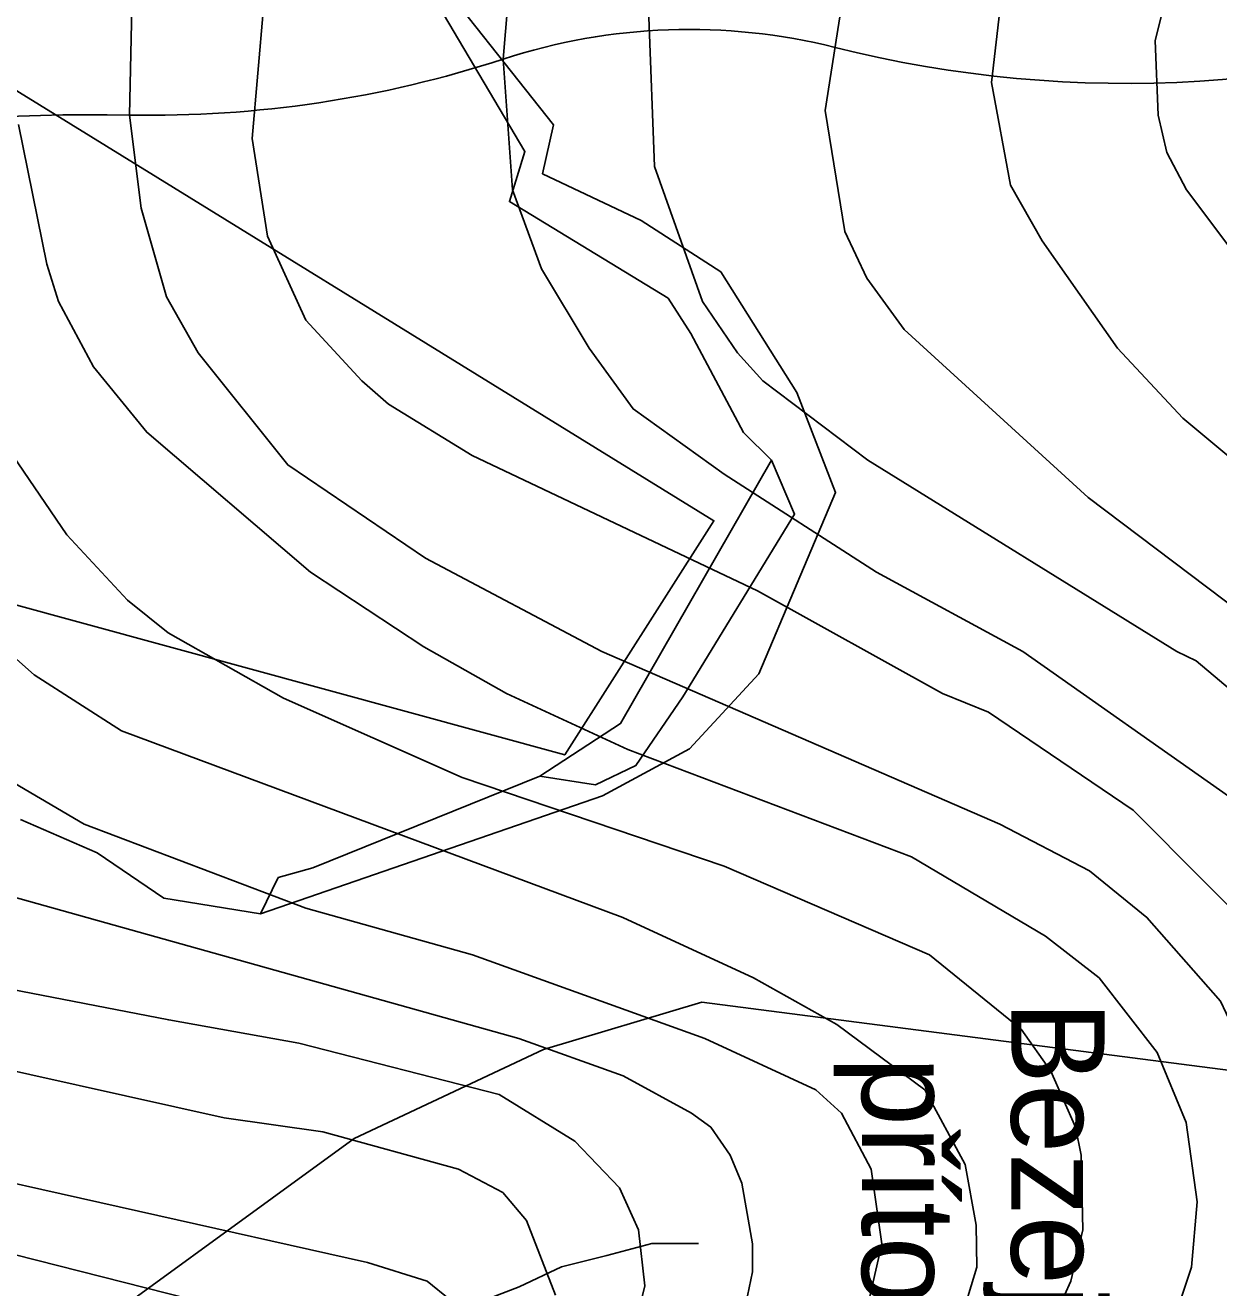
# Model space of a CAD drawing. Extents: x -510989 to -501240, y -1184665 to -1176098.
# Drawn here: x -502620.9 to -502365.2, y -1182172.4 to -1181901.8 of the extents above; entities that cross this region are included whole.
import ezdxf

# ---------------------------------------------------------------- set-up
doc = ezdxf.new("R2010")
doc.units = 0
for name, color, linetype in [('lesni_pozemek', 7, 'Continuous'), ('NAVRH_rozvodnice', 7, 'Continuous'), ('STAV_zaplavove_uzemi', 7, 'Continuous'), ('trasovani_toku', 7, 'Continuous'), ('trvaly_travni_porost', 7, 'Continuous'), ('vrstevnice_01', 7, 'Continuous'), ('vrstevnice_02', 7, 'Continuous')]:
    doc.layers.add(name, color=color, linetype=linetype)

msp = doc.modelspace()

# ---------------------------------------------------------------- linework, layer by layer
at = {"layer": 'lesni_pozemek'}
for points in [[(-502621.99, -1182072), (-502605.51, -1182079.18), (-502591.27, -1182088.91), (-502570.51, -1182092.25), (-502497.22, -1182066.96), (-502478.58, -1182056.86), (-502463.72, -1182040.8), (-502447.28, -1182001.91), (-502455.63, -1181980.48), (-502471.88, -1181954.62), (-502488.97, -1181943.58), (-502510.09, -1181933.6), (-502507.77, -1181923.13), (-502536.36, -1181886.85)], [(-502536.36, -1181886.85), (-502507.77, -1181923.13), (-502510.09, -1181933.6), (-502488.97, -1181943.58), (-502471.88, -1181954.62), (-502455.63, -1181980.48), (-502447.28, -1182001.91), (-502463.72, -1182040.8), (-502478.58, -1182056.86), (-502497.22, -1182066.96), (-502570.51, -1182092.25), (-502566.73, -1182084.48), (-502559.33, -1182082.41), (-502510.64, -1182062.72), (-502498.77, -1182064.58), (-502490.09, -1182060.46), (-502480.01, -1182045.74), (-502456.07, -1182006.53), (-502460.99, -1181995.01), (-502467.05, -1181989.05), (-502478.33, -1181967.83), (-502483.2, -1181960.23), (-502517.17, -1181939.57), (-502513.87, -1181928.82), (-502531.28, -1181899.37)], [(-502423.14, -1182266.14), (-502280.11, -1182125.29), (-502301.2, -1182111.69), (-502362.63, -1182125.84), (-502475.97, -1182111.18), (-502509.86, -1182121.35), (-502550.45, -1182140.43), (-502619.98, -1182190.99)], [(-502619.98, -1182190.99), (-502550.45, -1182140.43), (-502509.86, -1182121.35), (-502475.97, -1182111.18), (-502362.63, -1182125.84), (-502301.2, -1182111.69), (-502280.11, -1182125.29), (-502423.14, -1182266.14)]]:
    msp.add_lwpolyline(points, dxfattribs=at)
msp.add_lwpolyline([(-502460.99, -1181995.01), (-502456.07, -1182006.53), (-502480.01, -1182045.74), (-502490.09, -1182060.46), (-502498.77, -1182064.58), (-502510.64, -1182062.72), (-502493.36, -1182051.46)], close=True, dxfattribs=at)
at = {"layer": 'NAVRH_rozvodnice'}
for centre, radius, start, end in [((-502384.95, -1181658.13), 256.1, 255.8844, 291.1386), ((-502478.63, -1182030.67), 128.03, 75.8844, 108.1435), ((-502593.94, -1181678.79), 242.25, 268.8985, 288.1435), ((-502606.39, -1182326.46), 405.53, 88.8985, 131.5571)]:
    msp.add_arc(centre, radius, start, end, dxfattribs=at)
at = {"layer": 'STAV_zaplavove_uzemi'}
for points in [[(-502723.47, -1180576.88), (-502750.97, -1180610.73), (-502772.12, -1180647.75), (-502783.76, -1180692.17), (-502790.11, -1180735.54), (-502816.55, -1180769.39), (-502838.76, -1180789.49), (-502880.02, -1180813.82), (-502947.71, -1180825.45), (-502980.5, -1180833.91), (-503008.01, -1180838.14), (-503027.04, -1180827.57), (-503058.78, -1180840.26), (-503097.92, -1180865.65), (-503133.88, -1180877.28), (-503224.85, -1180888.92), (-503331.68, -1180909.01), (-503349.66, -1180914.3), (-503380.34, -1180944.98), (-503395.15, -1180996.81), (-503404.67, -1181054.99), (-503414.18, -1181088.83), (-503405.74, -1181137.71), (-503341.21, -1181192.71), (-503275.63, -1181213.86), (-503238.61, -1181228.67), (-503221.69, -1181245.6), (-503229.09, -1181273.1), (-503244.96, -1181310.12), (-503251.3, -1181333.39), (-503243.9, -1181363.01), (-503246.02, -1181393.68), (-503244.96, -1181433.88), (-503251.3, -1181477.25), (-503261.88, -1181518.5), (-503269.29, -1181530.14), (-503299, -1181579.21), (-503326.93, -1181610.62), (-503351.36, -1181638.55), (-503381.61, -1181666.47), (-503397.91, -1181682.76), (-503420.01, -1181721.16), (-503428.16, -1181736.28), (-503464.23, -1181735.12), (-503497.97, -1181758.39), (-503482.84, -1181800.28), (-503460.74, -1181841), (-503407.53, -1181883.86), (-503369.52, -1181914.83), (-503348.4, -1181945.81), (-503334.32, -1181976.78), (-503286.45, -1182017.61), (-503224.5, -1182073.92), (-503185.08, -1182121.79), (-503159.74, -1182180.92), (-503125.16, -1182269.48), (-503118.18, -1182319.52), (-503118.18, -1182384.67), (-503122.84, -1182470.78), (-503133.31, -1182562.7), (-503147.27, -1182666.25), (-503152.24, -1182800.82), (-503140.98, -1182878.25), (-503110, -1182947.24), (-503050.82, -1183014.1), (-502950.75, -1183132.78), (-502862.33, -1183242.16), (-502789.02, -1183301.5), (-502594.33, -1183372.67), (-502552.52, -1183394.35), (-502521.54, -1183433.06), (-502481.28, -1183546.12), (-502442.56, -1183663.81), (-502399.2, -1183755.19), (-502318.67, -1183838.81), (-502270.66, -1183889.92), (-502173.29, -1183977.22)], [(-502250.32, -1184002.61), (-502355.07, -1183875.41), (-502442.37, -1183790.61), (-502477.29, -1183700.82), (-502532.16, -1183578.61), (-502567.08, -1183448.91), (-502626.05, -1183402.34), (-502705.41, -1183380.59), (-502814.2, -1183349.87), (-502882.03, -1183297.39), (-502931.95, -1183237.24), (-503042.02, -1183107.97), (-503139.64, -1183018.94), (-503222.14, -1182957.59), (-503308.56, -1182839.96), (-503316.24, -1182784.92), (-503330.32, -1182756.77), (-503348.24, -1182719.65), (-503334.16, -1182651.82), (-503323.92, -1182595.5), (-503313.68, -1182526.39), (-503294.1, -1182480.5), (-503251.86, -1182396.03), (-503229.34, -1182314.37), (-503216.1, -1182227.15), (-503242.43, -1182174.5), (-503271.86, -1182129.59), (-503287.34, -1182081.58), (-503343.88, -1182028.1), (-503361.79, -1182008.91), (-503396.35, -1181952.59), (-503442.43, -1181933.39), (-503497.46, -1181888.6), (-503525.62, -1181860.44), (-503528.18, -1181837.4), (-503548.66, -1181767.01), (-503558.9, -1181729.89), (-503576.82, -1181682.53), (-503578.1, -1181621.1), (-503567.86, -1181572.46), (-503552.5, -1181536.63), (-503538.04, -1181458.36), (-503518.33, -1181411.9), (-503509.88, -1181341.51), (-503497.21, -1181207.63), (-503499.77, -1181097.56), (-503498.02, -1181031.35), (-503510.82, -1180970.85), (-503549.22, -1180952.23), (-503571.32, -1180940.6), (-503605.07, -1180937.11), (-503651.61, -1180939.44), (-503671.39, -1180917.33), (-503679.53, -1180892.89), (-503713.27, -1180871.95), (-503727.24, -1180859.15), (-503734.22, -1180833.55), (-503728.4, -1180799.81), (-503741.2, -1180770.72), (-503722.82, -1180725.17), (-503721.54, -1180703.41), (-503731.78, -1180697.01), (-503767.61, -1180699.57), (-503790.65, -1180697.01), (-503817.53, -1180697.01), (-503861.04, -1180686.77), (-503889.2, -1180675.25), (-503900.72, -1180668.85), (-503953.2, -1180679.09), (-503997.99, -1180697.01), (-504063.27, -1180722.61), (-504109.34, -1180749.49), (-504142.62, -1180776.36), (-504177.18, -1180796.84), (-504211.73, -1180817.32), (-504414.98, -1180961.5), (-504472.7, -1180998.11), (-504544.51, -1181068.5), (-504600.82, -1181143.12), (-504621.94, -1181196.62), (-504641.65, -1181267.01), (-504660.25, -1181350.62), (-504634.7, -1181398.32), (-504617.66, -1181447.72), (-504600.62, -1181492.01), (-504587, -1181548.23), (-504592.11, -1181628.29), (-504569.96, -1181682.81), (-504568.26, -1181664.07), (-504554.63, -1181621.48), (-504547.82, -1181597.63)], [(-502765.18, -1180820.83), (-502819.12, -1180854.68), (-502855.09, -1180856.79), (-502878.36, -1180851.5), (-502911.15, -1180848.33), (-502954.52, -1180870.54), (-502984.14, -1180869.48), (-503005.29, -1180861.02), (-503048.66, -1180872.66), (-503074.04, -1180895.93), (-503100.49, -1180910.74), (-503124.82, -1180934.01), (-503148.09, -1180961.51), (-503167.13, -1180991.13), (-503214.18, -1181039.04), (-503223.14, -1181058.24), (-503224.42, -1181086.39), (-503233.38, -1181129.91), (-503224.42, -1181152.95), (-503210.34, -1181174.71), (-503189.86, -1181187.51), (-503177.06, -1181216.94), (-503187.3, -1181265.58), (-503182.09, -1181326.92), (-503202.22, -1181367.18), (-503223.9, -1181396.6), (-503227, -1181422.93), (-503244.04, -1181475.59), (-503248.68, -1181509.66), (-503278.16, -1181558.16), (-503308.83, -1181601.52), (-503351.14, -1181645.95), (-503365.95, -1181659.7), (-503395.57, -1181685.09), (-503411.43, -1181722.11), (-503422.01, -1181739.03), (-503437.88, -1181747.49), (-503460.09, -1181743.26), (-503481.25, -1181748.55), (-503492.88, -1181761.25), (-503472.79, -1181803.56), (-503443.17, -1181840.58), (-503413.55, -1181857.5), (-503278.84, -1181941.97), (-503242.23, -1181977.17), (-503180.29, -1182027.85), (-503125.38, -1182098.25), (-503088.78, -1182167.23), (-503075.54, -1182217), (-503114.26, -1182162.8), (-503152.97, -1182091.56), (-503197.89, -1182048.2), (-503210.28, -1182032.71), (-503231.96, -1182021.87), (-503259.83, -1182017.22), (-503266.03, -1182021.87), (-503224.21, -1182048.2), (-503199.43, -1182076.07), (-503157.62, -1182114.79), (-503135.94, -1182159.7), (-503118.9, -1182207.71), (-503111.16, -1182251.07), (-503108.24, -1182409.43), (-503115.92, -1182478.55), (-503128.72, -1182603.98), (-503131.28, -1182696.13), (-503104.4, -1182780.6), (-503071.45, -1182869.91), (-503052.71, -1182886.94), (-502977.76, -1182944.86), (-502838.07, -1183047.07), (-502664.31, -1183174.84), (-502563.8, -1183270.24), (-502485.44, -1183353.71), (-502446.26, -1183432.07), (-502383.48, -1183571.46), (-502315.46, -1183658.04), (-502253.62, -1183724), (-502158.8, -1183808.51), (-502045.43, -1183923.94), (-501930, -1184016.7), (-501793.89, -1184089.91), (-501746.5, -1184127.32), (-501709.09, -1184197.15)], [(-502226.81, -1183999.33), (-502311.75, -1183908.57), (-502419.96, -1183792.22), (-502451.37, -1183739.86), (-502483.95, -1183647.94), (-502521.19, -1183547.88), (-502550.27, -1183461.78), (-502572.38, -1183429.2), (-502656.85, -1183386.44), (-502768.21, -1183357), (-502834.76, -1183325), (-502889.79, -1183272.53), (-502938.43, -1183213.65), (-503042.23, -1183094.94), (-503121.07, -1183000.61), (-503188.65, -1182909.1), (-503198.5, -1182830.26), (-503192.9, -1182654.04), (-503169.63, -1182457.41), (-503165.02, -1182331.94), (-503174.64, -1182244.43), (-503211.18, -1182165.58), (-503248.68, -1182104.04), (-503298.6, -1182058.14), (-503358.04, -1182010.06), (-503388.64, -1181959.36), (-503422.73, -1181920.9), (-503472.56, -1181875.44), (-503525.05, -1181800.26), (-503528.23, -1181753.72), (-503520.82, -1181644.77), (-503514.48, -1181592.94), (-503470.14, -1181471.68), (-503458.61, -1181430.33), (-503465.34, -1181377.45), (-503493.67, -1181297.01), (-503493.67, -1181272.57), (-503489.02, -1181233.01), (-503455.28, -1181146.91), (-503458.77, -1181102.69), (-503461.1, -1181050.33), (-503461.1, -1181016.59), (-503465.75, -1180995.65), (-503478.55, -1180979.36)]]:
    msp.add_spline(points, degree=3, dxfattribs=at)
at = {"layer": 'trasovani_toku'}
for p, q in [((-502496.34, -1182165.52), (-502486.69, -1182162.92)), ((-502486.69, -1182162.92), (-502476.69, -1182162.95)), ((-502506.05, -1182167.92), (-502496.34, -1182165.52)), ((-502515.07, -1182172.24), (-502506.05, -1182167.92)), ((-502524.41, -1182175.79), (-502515.07, -1182172.24))]:
    msp.add_line(p, q, dxfattribs=at)
at = {"layer": 'trvaly_travni_porost'}
msp.add_lwpolyline([(-502642.82, -1181900.33), (-502616.15, -1181895.15), (-502594.96, -1181892.8), (-502559.45, -1181893.4), (-502548.19, -1181889.51), (-502536.36, -1181886.85), (-502531.28, -1181899.37), (-502513.87, -1181928.82), (-502517.17, -1181939.57), (-502483.2, -1181960.23), (-502478.33, -1181967.83), (-502467.05, -1181989.05), (-502460.99, -1181995.01), (-502493.36, -1182051.46), (-502510.64, -1182062.72), (-502559.33, -1182082.41), (-502566.73, -1182084.48), (-502570.51, -1182092.25), (-502591.27, -1182088.91), (-502605.51, -1182079.18), (-502621.99, -1182072)], dxfattribs=at)
for points in [[(-502636.74, -1181931.78), (-502629.6, -1181943.09), (-502633.34, -1181961.8), (-502697.76, -1181993.54), (-502710.97, -1182002), (-502505.33, -1182058.17), (-502473.38, -1182007.97), (-502639.93, -1181905.24)], [(-502636.74, -1181931.78), (-502639.93, -1181905.24), (-502473.38, -1182007.97), (-502505.33, -1182058.17), (-502710.97, -1182002), (-502697.76, -1181993.54), (-502633.34, -1181961.8), (-502629.6, -1181943.09)]]:
    msp.add_lwpolyline(points, close=True, dxfattribs=at)
at = {"layer": 'vrstevnice_01'}
for points in [[(-502529.91, -1182175), (-502534.81, -1182171), (-502547.59, -1182167), (-502645.81, -1182145), (-502693.31, -1182126), (-502749.19, -1182091), (-502772.59, -1182070), (-502838.31, -1181991), (-502858, -1181959), (-502886.19, -1181897), (-502892.41, -1181874), (-502894.69, -1181855), (-502894.19, -1181806), (-502889.19, -1181774), (-502870, -1181692), (-502856.59, -1181657), (-502852.41, -1181641), (-502840.31, -1181611), (-502828.09, -1181589), (-502814.83, -1181567.87)], [(-502590.69, -1181960), (-502596.09, -1181941), (-502598.59, -1181921), (-502597.91, -1181888), (-502614.81, -1181874), (-502617.09, -1181860), (-502614.69, -1181845), (-502602.31, -1181819), (-502595.31, -1181810), (-502572.5, -1181792), (-502544.91, -1181777), (-502488.5, -1181751), (-502471.81, -1181741), (-502452.09, -1181728), (-502437.81, -1181716), (-502421.59, -1181699), (-502405.5, -1181675), (-502387.41, -1181633), (-502377.09, -1181613), (-502375.76, -1181607.58)], [(-502807.09, -1181720), (-502805.41, -1181759), (-502805.5, -1181787), (-502809.81, -1181876), (-502809, -1181894), (-502803.69, -1181928), (-502795.41, -1181945), (-502750.09, -1182005), (-502731.5, -1182036), (-502706.69, -1182067), (-502692.31, -1182079), (-502667.59, -1182093), (-502648.81, -1182101), (-502626.31, -1182108), (-502590.19, -1182115), (-502562.31, -1182120), (-502519.41, -1182131), (-502503.19, -1182141), (-502493.59, -1182151), (-502489.5, -1182160), (-502488.19, -1182172), (-502491.41, -1182185)], [(-502706.09, -1181720), (-502716.31, -1181761), (-502737.31, -1181820), (-502740.59, -1181845), (-502739.19, -1181872), (-502737.19, -1181888), (-502731.5, -1181908), (-502715.91, -1181941), (-502702.59, -1181965), (-502697.19, -1181989), (-502690.81, -1182001), (-502681.09, -1182016), (-502667.09, -1182033), (-502654.5, -1182045), (-502645.81, -1182051), (-502608.31, -1182073), (-502560.81, -1182091), (-502525.09, -1182101), (-502475.31, -1182119), (-502451.5, -1182130), (-502446, -1182135), (-502439.69, -1182147), (-502437.41, -1182163), (-502442.19, -1182184)], [(-502403.69, -1182186), (-502396.91, -1182171), (-502394.31, -1182160), (-502394.69, -1182144), (-502395.91, -1182138), (-502401.19, -1182126), (-502407.5, -1182117), (-502427.19, -1182101), (-502471.19, -1182082), (-502527.31, -1182063), (-502565.59, -1182046), (-502590.31, -1182032), (-502599, -1182025), (-502612, -1182011), (-502623.59, -1181994), (-502630.31, -1181982), (-502641.19, -1181953), (-502656.31, -1181924), (-502667.81, -1181897), (-502675.69, -1181867), (-502675.59, -1181833), (-502671.91, -1181814), (-502665.5, -1181798), (-502617.59, -1181722)], [(-502263.09, -1182198), (-502233.41, -1182136), (-502228.19, -1182119), (-502226.81, -1182102), (-502229.19, -1182084), (-502233, -1182072), (-502239.09, -1182061), (-502250.41, -1182047), (-502272.41, -1182027), (-502328.69, -1181984), (-502354.91, -1181960), (-502372.09, -1181937), (-502376.31, -1181929), (-502378.19, -1181921), (-502378.81, -1181905), (-502372.81, -1181881), (-502356.59, -1181853), (-502342.19, -1181833), (-502339.81, -1181832), (-502320.91, -1181808), (-502297.91, -1181778), (-502275.09, -1181750)], [(-502328.31, -1181754), (-502390.41, -1181813), (-502414.69, -1181839), (-502428.31, -1181855), (-502436.81, -1181870), (-502442.81, -1181884), (-502445.31, -1181893), (-502449.5, -1181920), (-502445.31, -1181946), (-502440.59, -1181956), (-502432.59, -1181967), (-502393.19, -1182003), (-502334.91, -1182047)], [(-502347.19, -1182203), (-502325.81, -1182169), (-502318.5, -1182154), (-502316.91, -1182141), (-502320.91, -1182125), (-502328.91, -1182108), (-502344.09, -1182086), (-502363.09, -1182067), (-502407.19, -1182036), (-502438.5, -1182019), (-502471.19, -1181998), (-502490.69, -1181984), (-502500.09, -1181971), (-502510.31, -1181954), (-502516.5, -1181937), (-502518.5, -1181909), (-502517.09, -1181892)], [(-502361.59, -1182180), (-502355.81, -1182168), (-502351.69, -1182156), (-502350.91, -1182147), (-502356.31, -1182129), (-502364.81, -1182111), (-502380.59, -1182093), (-502392.91, -1182083), (-502412.09, -1182073), (-502497.41, -1182036), (-502535.19, -1182016), (-502564.69, -1181996), (-502583.91, -1181972), (-502590.69, -1181960)]]:
    msp.add_lwpolyline(points, dxfattribs=at)
at = {"layer": 'vrstevnice_02'}
for points in [[(-502467.59, -1182181), (-502465.09, -1182169), (-502465.09, -1182163), (-502467.41, -1182150), (-502469.91, -1182144), (-502474, -1182138), (-502478.19, -1182135), (-502492.81, -1182127), (-502515.19, -1182119), (-502625.59, -1182088), (-502639.59, -1182082), (-502657.91, -1182073), (-502698.5, -1182037), (-502704.19, -1182031), (-502721.09, -1182007), (-502735.5, -1181982), (-502768.81, -1181904), (-502774.91, -1181879), (-502776.69, -1181857), (-502775.41, -1181842), (-502770.09, -1181815), (-502753.91, -1181748), (-502748.31, -1181719)], [(-502407.5, -1181727), (-502426.69, -1181745), (-502433.09, -1181750), (-502453.59, -1181762), (-502465.41, -1181767), (-502487.5, -1181780), (-502517.59, -1181799), (-502531.59, -1181812), (-502553.91, -1181839), (-502562.31, -1181857), (-502565.91, -1181867), (-502566.69, -1181883), (-502569.91, -1181898), (-502572.31, -1181926), (-502569, -1181947), (-502560.81, -1181965), (-502548.81, -1181978), (-502543.09, -1181983), (-502525.19, -1181994), (-502464, -1182023), (-502424.41, -1182045), (-502414.5, -1182049), (-502383.5, -1182070), (-502352.69, -1182101)], [(-502952.91, -1181733), (-502965, -1181753), (-502969.19, -1181763), (-502971.5, -1181778), (-502971.5, -1181788), (-502967.19, -1181806), (-502948.69, -1181860), (-502939.69, -1181882), (-502921.59, -1181905), (-502875.09, -1181976), (-502840.81, -1182023), (-502822.31, -1182045), (-502815.69, -1182055), (-502790.09, -1182082), (-502754.09, -1182111), (-502718.81, -1182132), (-502685.69, -1182146), (-502656, -1182157), (-502581.09, -1182176)], [(-502677.5, -1181742), (-502679, -1181745), (-502683.5, -1181775), (-502687.5, -1181793), (-502697.31, -1181818), (-502701.81, -1181843), (-502702.31, -1181862), (-502700.19, -1181880), (-502691.91, -1181914), (-502666.09, -1181967), (-502658.69, -1181993), (-502654.19, -1182001), (-502645.19, -1182015), (-502634.91, -1182027), (-502619, -1182041), (-502600.31, -1182053), (-502492.91, -1182093), (-502464.91, -1182106), (-502447, -1182116), (-502428.19, -1182130), (-502419.5, -1182146), (-502417.19, -1182159), (-502417, -1182168), (-502421.91, -1182184)], [(-502507.31, -1182174), (-502513.5, -1182158), (-502518.59, -1182152), (-502528.09, -1182147), (-502557.19, -1182139), (-502578.31, -1182136), (-502641.19, -1182122), (-502675.91, -1182112), (-502703.5, -1182101), (-502710, -1182097), (-502729.31, -1182081), (-502749.59, -1182058), (-502774.31, -1182024), (-502796, -1181997), (-502812.31, -1181972), (-502825.41, -1181950), (-502835.91, -1181935), (-502851.09, -1181898), (-502855.5, -1181876), (-502856.09, -1181856), (-502847.41, -1181790), (-502846.81, -1181768), (-502842.59, -1181743)], [(-502329.31, -1182199), (-502307.69, -1182165), (-502300.41, -1182150), (-502298, -1182140), (-502297.09, -1182128), (-502300.09, -1182116), (-502305.19, -1182104), (-502311.19, -1182093), (-502327.31, -1182074), (-502370, -1182038), (-502374.19, -1182036), (-502440.41, -1181995), (-502462.91, -1181978), (-502468.31, -1181972), (-502475.81, -1181961), (-502486.09, -1181932), (-502487.31, -1181900), (-502483.69, -1181881), (-502473.19, -1181856), (-502461.59, -1181839), (-502450, -1181827), (-502404.81, -1181793), (-502393, -1181783)], [(-502338.09, -1182015), (-502372.91, -1181986), (-502386.91, -1181971), (-502403, -1181948), (-502409.81, -1181936), (-502413.91, -1181914), (-502410.91, -1181888), (-502406.09, -1181873), (-502399, -1181859), (-502386.81, -1181843), (-502346.19, -1181800)], [(-502622.41, -1181923), (-502616.31, -1181953), (-502613.81, -1181961), (-502606.31, -1181975), (-502594.91, -1181989), (-502559.81, -1182019), (-502535.5, -1182035), (-502517.81, -1182045), (-502491.81, -1182057), (-502431, -1182080), (-502402.31, -1182097), (-502390.81, -1182106), (-502378.41, -1182122), (-502372.19, -1182137), (-502369.81, -1182154), (-502371, -1182168), (-502375, -1182180)]]:
    msp.add_lwpolyline(points, dxfattribs=at)

# ---------------------------------------------------------------- texts
at = {"layer": 'NAVRH_rozvodnice'}
for s, p in [('Bezejmenný', (-502409.64, -1182110.86)), ('přítok "C"', (-502441.64, -1182122.84))]:
    msp.add_text(s, height=20, rotation=270, dxfattribs=at).set_placement(p)

doc.saveas('drawing.dxf')
